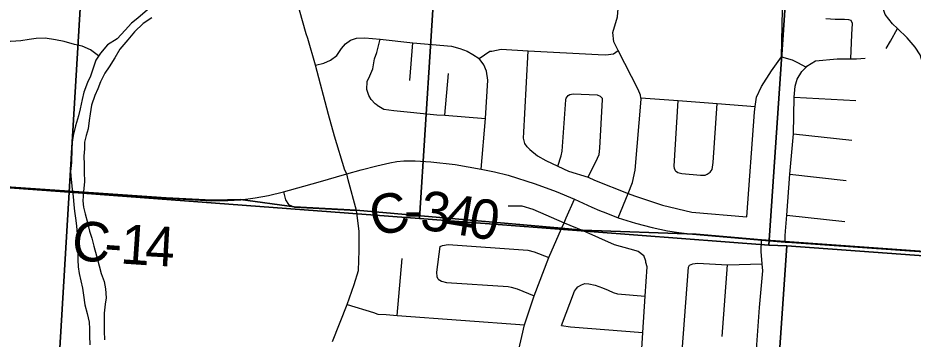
# Model space of a CAD drawing. Extents: x 114604 to 551442, y 316898 to 567001.
# Drawn here: x 241915 to 248711, y 368726 to 371163 of the extents above; entities that cross this region are included whole.
import ezdxf

# ---------------------------------------------------------------- set-up
doc = ezdxf.new("R2010")
doc.units = 0
for name, color, linetype in [('DV_X_County_Line', 7, 'Continuous'), ('GE_P_Alignment_1000_Cardinal_Points', 7, 'Continuous'), ('GE_P_Alignment_100_Cardinal_Points', 7, 'Continuous'), ('GE_P_Alignment_500_Bearings', 7, 'Continuous'), ('GE_P_Alignment_500_Distances', 7, 'Continuous'), ('PM_P_Cells', 7, 'Continuous'), ('PM_P_CL_Double_Solid', 7, 'Continuous'), ('SN_P_Signs', 7, 'Continuous')]:
    doc.layers.add(name, color=color, linetype=linetype)

msp = doc.modelspace()

# ---------------------------------------------------------------- linework, layer by layer
at = {"layer": 'DV_X_County_Line'}
for points in [[(242899.7, 371225.5), (242826.2, 371160.9), (242776.4, 371122.6), (242728.8, 371070.2), (242669.2, 371005.8), (242595.6, 370959.3), (242542, 370896.8), (242506.3, 370842.5), (242484.7, 370774.3), (242465, 370722.1), (242443.3, 370671.9), (242415.7, 370599.6), (242402, 370543.4), (242388.4, 370473.2), (242374.7, 370421.1), (242353.2, 370344.8), (242335.6, 370270.6), (242327.9, 370220.5), (242324.2, 370166.4), (242320.7, 370066.2), (242313.1, 369998), (242319.4, 369938), (242327.8, 369863.9), (242334.1, 369807.8), (242340.4, 369745.8), (242344.7, 369695.7), (242351, 369643.7), (242359.3, 369585.6), (242365.6, 369521.5), (242368, 369449.4), (242368.6, 369327.2), (242372.9, 369275.2), (242381.2, 369223.1), (242393.5, 369167.1), (242405.7, 369113.1), (242414, 369059.1), (242422.4, 368985), (242440.7, 368921), (242457.1, 368855), (242457.3, 368802.9), (242457.6, 368750.8), (242460, 368682.7)], [(242932, 371163.5), (242866.3, 371121.1), (242798.8, 371056.6), (242749.2, 370996.2), (242689.6, 370925.8), (242650, 370861.4), (242608.4, 370793.1), (242574.7, 370742.8), (242543.1, 370678.5), (242521.4, 370626.3), (242497.8, 370574.1), (242474.2, 370501.8), (242462.5, 370435.6), (242456.8, 370383.5), (242449.2, 370321.3), (242433.5, 370271.2), (242421.7, 370221), (242420, 370170.9), (242416.3, 370114.8), (242416.7, 370050.7), (242417, 369994.6), (242419.4, 369918.5), (242411.8, 369846.3), (242408.2, 369776.2), (242412.4, 369726.1), (242426.7, 369676.1), (242443, 369610.1), (242459.3, 369546.1), (242475.6, 369492.1), (242491.9, 369430.1), (242510.3, 369358.1), (242530.7, 369282.1), (242547, 369224.1), (242569.3, 369162.1), (242579.6, 369106.1), (242583.9, 369040), (242578.2, 368989.9), (242568.6, 368921.7), (242569.3, 368785.5), (242571.6, 368721.4)]]:
    msp.add_lwpolyline(points, dxfattribs=at)
at = {"layer": 'GE_P_Alignment_1000_Cardinal_Points'}
for p, q in [((244889.8, 370687.3), (244912.4, 370974)), ((245155.7, 370424.2), (245184.6, 370741)), ((246077.1, 369645), (246139.8, 369787.9)), ((244794, 368905.4), (244832.1, 369337.6)), ((247260.4, 368744.9), (247301.5, 369289))]:
    msp.add_line(p, q, dxfattribs=at)
for points in [[(244173.9, 370805.9), (244237.1, 370819), (244288.3, 370842.3), (244336.2, 370877.7), (244371.8, 370930.2), (244400.9, 370965.5), (244440.7, 370993.6), (244485.5, 371010.2), (244548.3, 371012.3), (244665.2, 371001.7), (244912.4, 370974), (245206.6, 370948.6), (245270.5, 370932), (245324.4, 370911.5), (245368.2, 370885.1), (245415.9, 370854.6)], [(244641.9, 370501), (244628, 370511.1), (244596.2, 370545.4), (244578.5, 370573.7), (244562.9, 370619.9), (244565.4, 370680.1), (244587.8, 370724), (244610.3, 370776), (244623, 370852.1), (244639.4, 370902.1), (244665.2, 371001.7)], [(246470.8, 369646.2), (246547.6, 369831.6), (246580.3, 369914.9), (246601.3, 370008.2), (246646.5, 370546), (246644.4, 370557.3), (246640.7, 370578.1), (246623.1, 370620.4), (246472.7, 370915.2), (246438.1, 370983)], [(245415.9, 370854.6), (245498.4, 370910.8), (245512.5, 370910.7), (245582.7, 370926.1), (245788.7, 370912.5), (246321.2, 370885.7), (246379.2, 370883.2), (246437.3, 370891.5), (246472.7, 370915.2)], [(245800.1, 370164.1), (245782.3, 370184.3), (245764.5, 370210.6), (245752.9, 370250.8), (245755.3, 370296.9), (245762.5, 370437.2), (245788.7, 370912.5)], [(247449.4, 369654.6), (247506.5, 370448.4), (247512.6, 370492), (247521.6, 370562.6), (247560.3, 370642.5), (247635.4, 370762.2), (247712.5, 370867.8)], [(245432.4, 370016.3), (245465.6, 370400.1), (245482.5, 370691.5), (245473.1, 370759.8), (245451.5, 370808.1), (245415.9, 370854.6)], [(246014.6, 370038.5), (246040, 370116), (246046.3, 370152), (246073.8, 370540.8), (246077.9, 370554.8), (246092.1, 370574.8)], [(246092.1, 370574.8), (246106.2, 370582.7), (246130.2, 370586.5), (246312.4, 370578.9), (246334.3, 370570.7), (246342.3, 370560.6)], [(246243.7, 369953.6), (246316.1, 370099.5), (246328.4, 370127.5), (246332.8, 370173.6), (246354.1, 370544.5), (246352.2, 370550.5), (246342.3, 370560.6)], [(246644.4, 370557.3), (246927, 370536), (247222.6, 370513.8), (247512.6, 370492)], [(246907.9, 370002.2), (246900.1, 370020.4), (246896.2, 370038.4), (246927, 370536)], [(244641.9, 370501), (244693.6, 370470.4), (244767.6, 370459.7), (245095.7, 370428.9), (245155.7, 370424.2), (245465.6, 370400.1)], [(247170.1, 369992), (247186.3, 370013.9), (247192.8, 370066), (247222.6, 370513.8)], [(245800.1, 370164.1), (245859.8, 370117.5), (245923.5, 370080.8), (246014.6, 370038.5), (246095, 370001.1), (246243.7, 369953.6), (246293.3, 369931.3), (246547.6, 369831.6), (246596.3, 369812), (246808.6, 369743.2), (247031.3, 369690.3), (247449.4, 369654.6)], [(246907.9, 370002.2), (246923.8, 369990.1), (246955.8, 369981.8), (247095.8, 369970.5), (247131.9, 369970.2), (247148, 369978.1), (247170.1, 369992)], [(245636.1, 369737.6), (245741.8, 369736.5), (245823.3, 369712.1), (246061.4, 369609.3)], [(245743.1, 367581), (245717.6, 367635.3), (245676.5, 367748), (245672.8, 367780.1), (245663.5, 367852.4), (245668.5, 367974.7), (245681.7, 368197), (245687.4, 368293.3), (245712.3, 368624), (245761.2, 368835.1), (245833.7, 369054.3), (245946.2, 369346.1), (246041.9, 369564.6), (246061.4, 369609.3), (246077.1, 369645)], [(246061.4, 369609.3), (246203.6, 369550.3), (246440.7, 369443.6), (246560.1, 369409.7), (246623.1, 369392.9), (246666.7, 369360.7)], [(245121.1, 369427.3), (245137.2, 369437.2), (245181.2, 369442.8), (245785.3, 369399.4), (245833.2, 369389), (245946.2, 369346.1)], [(247421.2, 367249.1), (247504.3, 368397.7), (247545.4, 368964.4), (247569, 369243.1), (247566.3, 369296.7), (247556.7, 369390.5), (247560.6, 369476.1)], [(245104.9, 369180.8), (245099, 369198.9), (245095.3, 369233), (245121.1, 369427.3)], [(246533.9, 367626.6), (246571.2, 368440.1), (246577.4, 368462.1), (246593.6, 368484), (246607.8, 368497.9), (246626, 368521.8), (246646.4, 368571.8), (246659.9, 368776.1), (246678, 369050.7), (246692.7, 369273.2), (246682, 369307.8), (246683.1, 369317.4), (246666.7, 369360.7)], [(247013, 369286.5), (247039.1, 369296.3), (247073.2, 369302), (247301.5, 369289), (247566.3, 369296.7)], [(246963.6, 368454.7), (246951.8, 368474.9), (246948, 368498.9), (247006.9, 369272.5), (247013, 369286.5)], [(245104.9, 369180.8), (245130.8, 369166.5), (245168.7, 369156.1), (245636.7, 369124), (245658.7, 369119.8), (245704.6, 369107.4), (245833.7, 369054.3)], [(246042.4, 368829.7), (246140.7, 369089.5), (246154.9, 369109.5), (246167, 369121.4), (246193.2, 369137.2)], [(246193.2, 369137.2), (246219.3, 369147), (246249.3, 369144.7), (246297.2, 369134.3), (246353.1, 369115.8), (246396.9, 369097.3), (246434.8, 369078.9), (246466.7, 369068.6), (246678, 369050.7)], [(244415.5, 368989.2), (244614.3, 368928.4), (244648.2, 368916), (244710.2, 368911.5), (244794, 368905.4), (245761.2, 368835.1)], [(246042.4, 368829.7), (246110.3, 368819.1), (246659.9, 368776.1)]]:
    msp.add_lwpolyline(points, dxfattribs=at)
at = {"layer": 'GE_P_Alignment_100_Cardinal_Points'}
for p, q in [((247712.5, 370867.8), (247720.3, 371226.5)), ((247807.4, 370561.7), (248276.3, 370535.9)), ((247802.8, 370284.1), (248246.5, 370235.8)), ((247776, 369977.7), (248202.7, 369929.8)), ((247753.6, 369666.9), (248192.7, 369619.4))]:
    msp.add_line(p, q, dxfattribs=at)
for points in [[(246438.1, 370983), (246430.7, 371053.1), (246466.5, 371170.7), (246498.1, 371544.8), (246467.4, 371575.6), (246512.1, 371902.7), (246531.6, 372214.5)], [(248785.3, 370695.5), (248784.9, 370815.8), (248779.5, 370832.7), (248763.8, 370882.2), (248726.6, 370940.7), (248665.7, 371011.7), (248592.2, 371082), (248555.3, 371117.3), (248498.3, 371188.2), (248471.4, 371270.7), (248553.4, 371380.1), (248568.2, 371438.8), (248593.4, 371502.8), (248624.3, 371548.2), (248691.6, 371602.5), (248821.4, 371667.7), (248861.1, 371699.2), (248888.5, 371744.6), (248906.4, 371784.6), (248908.7, 371837.6), (248923.6, 372057.3)], [(248238.5, 370852.2), (248246.9, 371037.3), (248249.9, 371121.4), (248240.2, 371143.5), (248222.3, 371149.8), (248190.4, 371150.2), (248118.6, 371151.1), (248048.8, 371156)], [(248505.5, 370931.2), (248540.4, 370987.1), (248592.2, 371082)], [(247712.5, 370867.8), (247793.3, 370844.8), (247832.9, 370824.3), (247899, 370788.6)], [(247899, 370788.6), (247904.4, 370797.3), (247969.3, 370838.1), (248134.5, 370852.5), (248238.5, 370852.2), (248280.8, 370853.5), (248346.9, 370856.6)], [(247738.7, 369462.6), (247741, 369509.5), (247743.3, 369546.1), (247753.6, 369666.9), (247776, 369977.7), (247802.8, 370284.1), (247807.4, 370561.7), (247816.7, 370644.2), (247831.3, 370698.1), (247866, 370755.4), (247899, 370788.6)], [(240113.2, 370000.4), (240154.5, 369997.1), (240427.9, 369975.7), (242358.5, 369842.8), (243040.5, 369795.8), (243388.4, 369776.2), (243507.9, 369778.8), (243606.7, 369783.6), (243715.9, 369798.1), (243816.9, 369815.3), (243930, 369843.1), (244195.1, 369917.1), (244410.8, 369980.2)], [(243930, 369843.1), (243946, 369781.4), (243969.2, 369748.2), (244014.3, 369726.9), (244484.8, 369702.5)]]:
    msp.add_lwpolyline(points, dxfattribs=at)
at = {"layer": 'GE_P_Alignment_500_Bearings'}
for p, q in [((244484.8, 369702.5), (244423.2, 369934)), ((244489.6, 369666.2), (244484.8, 369702.5))]:
    msp.add_line(p, q, dxfattribs=at)
for points in [[(244114.9, 371006.4), (244104.5, 371041.5), (244028.8, 371305.7)], [(244423.2, 369934), (244410.8, 369980.2), (244396.8, 370007.1), (244319.4, 370266.1), (244273.9, 370429.8), (244173.9, 370805.9), (244114.9, 371006.4)], [(244410.8, 369980.2), (244521.8, 370010.6), (244638.7, 370040.1), (244738.4, 370064.2), (244792.2, 370074.1), (244845.1, 370078.9), (244931, 370078.6), (245050, 370071.7), (245235.1, 370051.3), (245432.4, 370016.3), (245532.4, 369994.5), (245636.1, 369968.7), (245842.4, 369905.2), (246000.9, 369845.8), (246139.8, 369787.9), (246273.1, 369727.2), (246331.4, 369701.6), (246378.5, 369682.8), (246470.8, 369646.2), (246603, 369605.4), (246729.1, 369572.5), (246847.3, 369546.2), (246933.4, 369534), (247035.7, 369522.1)], [(244506.1, 369485.3), (244506.1, 369542.8), (244489.6, 369666.2)], [(247035.7, 369522.1), (247066.4, 369518.5), (247560.6, 369476.1), (247738.7, 369462.6), (247791.4, 369458.9)], [(244303.7, 368706.7), (244415.5, 368989.2), (244466.7, 369139.6), (244499.8, 369246.8), (244506, 369399.1), (244506.1, 369485.3)], [(247791.4, 369458.9), (249614, 369330.3), (253055.2, 369080.1)]]:
    msp.add_lwpolyline(points, dxfattribs=at)
at = {"layer": 'GE_P_Alignment_500_Distances'}
for points in [[(233119.4, 370486.5), (235013.7, 370356.1), (235858, 370299.7), (238948.2, 370086.3), (239080.1, 370077.3), (239448.3, 370052.3), (239581.2, 370041.7), (239628.3, 370041.5), (239701.2, 370035.3), (240426.7, 369978.6), (243039.4, 369798.6), (243387.2, 369779), (243506.7, 369781.7), (243605.6, 369786.4), (244013.1, 369729.7), (244483.6, 369705.3), (246040.7, 369567.4), (246202.4, 369553.1), (247065.2, 369521.3), (247559.4, 369478.9), (247737.5, 369465.4), (249612.8, 369333.1)], [(249612.8, 369333.1), (247737.5, 369465.4), (247559.4, 369478.9), (247065.2, 369521.3), (246202.4, 369553.1), (246040.7, 369567.4), (244483.6, 369705.3), (244013.1, 369729.7), (243605.6, 369786.4), (243506.7, 369781.7), (243387.2, 369779), (243039.4, 369798.6), (240426.7, 369978.6), (239701.2, 370035.3), (239628.3, 370041.5), (239581.2, 370041.7), (239448.3, 370052.3), (239080.1, 370077.3), (238948.2, 370086.3), (235858, 370299.7), (235013.7, 370356.1), (233119.4, 370486.5)]]:
    msp.add_lwpolyline(points, dxfattribs=at)
at = {"layer": 'PM_P_Cells'}
msp.add_lwpolyline([(242527.8, 370875.3), (242464.8, 370921.7), (242402.9, 370947.7), (242345, 370961.6), (242267.1, 370983.6), (242201.2, 370997.5), (242121.3, 371009.5), (242053.4, 371007.4), (242001.5, 370999.3), (241937.6, 370989.2), (241861.7, 370985.1), (241793.8, 371003.1), (241721.9, 371053.1), (241663.9, 371125.1), (241627.9, 371177.2), (241583.9, 371235.3), (241531.9, 371285.3), (241458, 371359.4), (241402, 371419.4), (241294, 371551.5), (241146.8, 371729.2)], dxfattribs=at)
at = {"layer": 'SN_P_Signs'}
for points in [[(239971.4, 375395), (242624.4, 375205.9), (242304.8, 369841.8), (239636.9, 370036.2)], [(242624.4, 375205.9), (245308.4, 375027.2), (244964.1, 369640.7), (242304.8, 369841.8)], [(245308.4, 375027.2), (247982.7, 374824.2), (247615.2, 369437.9), (244964.1, 369640.7)], [(247982.7, 374824.2), (250731.5, 374618.9), (250384.4, 369240.7), (247753.2, 369434.4), (247615.2, 369437.9)], [(236771.2, 370244), (236961.3, 370236.5), (239636.9, 370036.2), (242304.8, 369841.8), (242001.9, 364809.8), (236465.2, 365226.6)], [(242304.8, 369841.8), (244964.1, 369640.7), (247615.2, 369437.9), (247753.2, 369434.4), (247410, 364482.3), (242001.9, 364809.8)], [(247753.2, 369434.4), (250384.4, 369240.7), (253095.5, 369054.6), (252712.1, 364146.3), (247410, 364482.3)]]:
    msp.add_lwpolyline(points, close=True, dxfattribs=at)

# ---------------------------------------------------------------- texts
at = {"layer": 'PM_P_CL_Double_Solid'}
for s, rotation, p in [('3', 354.0789, (244961.7, 369555.6)), ('C', 13.5855, (244625.8, 369500.5)), ('4', 350.67754, (245140.9, 369537.2)), ('0', 350.37728, (245322.9, 369507.3)), ('-', 359.54798, (244846.1, 369556.2)), ('C', 356.01931, (242318.2, 369325.8)), ('1', 356.16324, (242687.8, 369300.1)), ('4', 356.79495, (242875.8, 369287.5)), ('-', 356.04303, (242564.1, 369308.7))]:
    msp.add_text(s, height=300, rotation=rotation, dxfattribs=at).set_placement(p)

doc.saveas('drawing.dxf')
